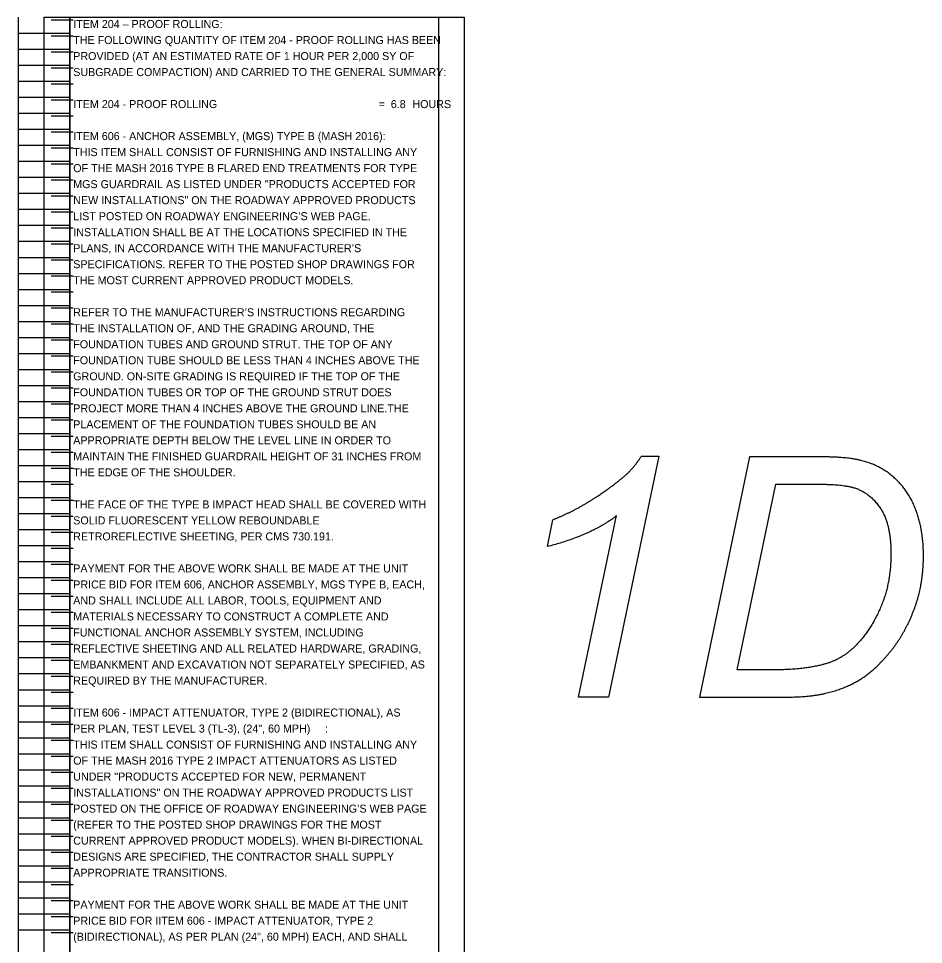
# Model space of a CAD drawing. Extents: x 12522 to 13018, y 1124 to 1902.
# Drawn here: x 12521.92 to 12537.74, y 1773.1 to 1789.29 of the extents above; entities that cross this region are included whole.
import ezdxf

# ---------------------------------------------------------------- set-up
doc = ezdxf.new("R2010")
doc.units = 0
for name, color, linetype in [('SC_Scratch1', 7, 'Continuous'), ('SH_Data', 7, 'Continuous'), ('SH_Text', 7, 'Continuous')]:
    doc.layers.add(name, color=color, linetype=linetype)

msp = doc.modelspace()

# ---------------------------------------------------------------- linework, layer by layer
at = {"layer": 'SC_Scratch1'}
for p, q in [((12521.919, 1769.151), (12521.919, 1789.311)), ((12522.876, 1789.261), (12522.492, 1789.261)), ((12522.819, 1769.151), (12522.819, 1789.311)), ((12522.819, 1789.311), (12522.819, 1769.151)), ((12521.919, 1789.031), (12522.819, 1789.031)), ((12522.876, 1788.981), (12522.492, 1788.981)), ((12521.919, 1788.751), (12522.819, 1788.751)), ((12522.876, 1788.701), (12522.492, 1788.701)), ((12521.919, 1788.471), (12522.819, 1788.471)), ((12522.876, 1788.421), (12522.492, 1788.421)), ((12521.919, 1788.191), (12522.819, 1788.191)), ((12522.876, 1788.141), (12522.492, 1788.141)), ((12521.919, 1787.911), (12522.819, 1787.911)), ((12522.876, 1787.861), (12522.492, 1787.861)), ((12521.919, 1787.631), (12522.819, 1787.631)), ((12522.876, 1787.581), (12522.492, 1787.581)), ((12521.919, 1787.351), (12522.819, 1787.351)), ((12522.876, 1787.301), (12522.492, 1787.301)), ((12521.919, 1787.071), (12522.819, 1787.071)), ((12522.876, 1787.021), (12522.492, 1787.021)), ((12521.919, 1786.791), (12522.819, 1786.791)), ((12522.876, 1786.741), (12522.492, 1786.741)), ((12521.919, 1786.511), (12522.819, 1786.511)), ((12522.876, 1786.461), (12522.492, 1786.461)), ((12521.919, 1786.231), (12522.819, 1786.231)), ((12522.876, 1786.181), (12522.492, 1786.181)), ((12521.919, 1785.951), (12522.819, 1785.951)), ((12522.876, 1785.901), (12522.492, 1785.901)), ((12521.919, 1785.671), (12522.819, 1785.671)), ((12522.876, 1785.621), (12522.492, 1785.621)), ((12521.919, 1785.391), (12522.819, 1785.391)), ((12522.876, 1785.341), (12522.492, 1785.341)), ((12521.919, 1785.111), (12522.819, 1785.111)), ((12522.876, 1785.061), (12522.492, 1785.061)), ((12521.919, 1784.831), (12522.819, 1784.831)), ((12522.876, 1784.781), (12522.492, 1784.781)), ((12521.919, 1784.551), (12522.819, 1784.551)), ((12522.876, 1784.501), (12522.492, 1784.501)), ((12521.919, 1784.271), (12522.819, 1784.271)), ((12522.876, 1784.221), (12522.492, 1784.221)), ((12521.919, 1783.991), (12522.819, 1783.991)), ((12522.876, 1783.941), (12522.492, 1783.941)), ((12521.919, 1783.711), (12522.819, 1783.711)), ((12522.876, 1783.661), (12522.492, 1783.661)), ((12521.919, 1783.431), (12522.819, 1783.431)), ((12522.876, 1783.381), (12522.492, 1783.381)), ((12521.919, 1783.151), (12522.819, 1783.151)), ((12522.876, 1783.101), (12522.492, 1783.101)), ((12521.919, 1782.871), (12522.819, 1782.871)), ((12522.876, 1782.821), (12522.492, 1782.821)), ((12521.919, 1782.591), (12522.819, 1782.591)), ((12522.876, 1782.541), (12522.492, 1782.541)), ((12521.919, 1782.311), (12522.819, 1782.311)), ((12522.876, 1782.261), (12522.492, 1782.261)), ((12521.919, 1782.031), (12522.819, 1782.031)), ((12522.876, 1781.981), (12522.492, 1781.981)), ((12521.919, 1781.751), (12522.819, 1781.751)), ((12522.876, 1781.701), (12522.492, 1781.701)), ((12521.919, 1781.471), (12522.819, 1781.471)), ((12522.876, 1781.421), (12522.492, 1781.421)), ((12521.919, 1781.191), (12522.819, 1781.191)), ((12522.876, 1781.141), (12522.492, 1781.141)), ((12521.919, 1780.911), (12522.819, 1780.911)), ((12522.876, 1780.861), (12522.492, 1780.861)), ((12521.919, 1780.631), (12522.819, 1780.631)), ((12522.876, 1780.581), (12522.492, 1780.581)), ((12531.166, 1780.052), (12531.263, 1780.523)), ((12521.919, 1780.351), (12522.819, 1780.351)), ((12522.876, 1780.301), (12522.492, 1780.301)), ((12521.919, 1780.071), (12522.819, 1780.071)), ((12522.876, 1780.021), (12522.492, 1780.021)), ((12521.919, 1779.791), (12522.819, 1779.791)), ((12522.876, 1779.741), (12522.492, 1779.741)), ((12521.919, 1779.511), (12522.819, 1779.511)), ((12522.876, 1779.461), (12522.492, 1779.461)), ((12521.919, 1779.231), (12522.819, 1779.231)), ((12522.876, 1779.181), (12522.492, 1779.181)), ((12521.919, 1778.951), (12522.819, 1778.951)), ((12522.876, 1778.901), (12522.492, 1778.901)), ((12521.919, 1778.671), (12522.819, 1778.671)), ((12522.876, 1778.621), (12522.492, 1778.621)), ((12521.919, 1778.391), (12522.819, 1778.391)), ((12522.876, 1778.341), (12522.492, 1778.341)), ((12521.919, 1778.111), (12522.819, 1778.111)), ((12522.876, 1778.061), (12522.492, 1778.061)), ((12521.919, 1777.831), (12522.819, 1777.831)), ((12522.876, 1777.781), (12522.492, 1777.781)), ((12521.919, 1777.551), (12522.819, 1777.551)), ((12522.876, 1777.501), (12522.492, 1777.501)), ((12521.919, 1777.271), (12522.819, 1777.271)), ((12522.876, 1777.221), (12522.492, 1777.221)), ((12521.919, 1776.991), (12522.819, 1776.991)), ((12522.876, 1776.941), (12522.492, 1776.941)), ((12521.919, 1776.711), (12522.819, 1776.711)), ((12522.876, 1776.661), (12522.492, 1776.661)), ((12521.919, 1776.431), (12522.819, 1776.431)), ((12522.876, 1776.381), (12522.492, 1776.381)), ((12521.919, 1776.151), (12522.819, 1776.151)), ((12522.876, 1776.101), (12522.492, 1776.101)), ((12521.919, 1775.871), (12522.819, 1775.871)), ((12522.876, 1775.821), (12522.492, 1775.821)), ((12521.919, 1775.591), (12522.819, 1775.591)), ((12522.876, 1775.541), (12522.492, 1775.541)), ((12521.919, 1775.311), (12522.819, 1775.311)), ((12522.876, 1775.261), (12522.492, 1775.261)), ((12521.919, 1775.031), (12522.819, 1775.031)), ((12522.876, 1774.981), (12522.492, 1774.981)), ((12521.919, 1774.751), (12522.819, 1774.751)), ((12522.876, 1774.701), (12522.492, 1774.701)), ((12521.919, 1774.471), (12522.819, 1774.471)), ((12522.876, 1774.421), (12522.492, 1774.421)), ((12521.919, 1774.191), (12522.819, 1774.191)), ((12522.876, 1774.141), (12522.492, 1774.141)), ((12521.919, 1773.911), (12522.819, 1773.911)), ((12522.876, 1773.861), (12522.492, 1773.861)), ((12521.919, 1773.631), (12522.819, 1773.631)), ((12522.876, 1773.581), (12522.492, 1773.581)), ((12521.919, 1773.351), (12522.819, 1773.351)), ((12522.876, 1773.301), (12522.492, 1773.301))]:
    msp.add_line(p, q, dxfattribs=at)
for points in [[(12522.369, 1789.311), (12529.709, 1789.311), (12529.709, 1769.151), (12522.369, 1769.151)], [(12522.819, 1789.311), (12529.259, 1789.311), (12529.259, 1769.151), (12522.819, 1769.151)]]:
    msp.add_lwpolyline(points, close=True, dxfattribs=at)
for points in [[(12532.811, 1781.637), (12533.111, 1781.637), (12532.234, 1777.421), (12531.712, 1777.421), (12532.375, 1780.594)], [(12535.966, 1781.621), (12534.699, 1781.621), (12533.822, 1777.421), (12535.335, 1777.421)], [(12535.147, 1777.898), (12534.481, 1777.898), (12535.159, 1781.144), (12535.903, 1781.144)]]:
    msp.add_lwpolyline(points, dxfattribs=at)
for points in [[(12532.593, 1781.36), (12532.707, 1781.474), (12532.811, 1781.637)], [(12536.663, 1781.555), (12536.422, 1781.621), (12535.966, 1781.621)], [(12537.25, 1781.238), (12537.007, 1781.466), (12536.663, 1781.555)], [(12532.027, 1780.926), (12532.404, 1781.174), (12532.593, 1781.36)], [(12535.903, 1781.144), (12536.334, 1781.144), (12536.538, 1781.078)], [(12537.617, 1780.67), (12537.494, 1781.011), (12537.25, 1781.238)], [(12536.538, 1781.078), (12536.814, 1780.989), (12536.992, 1780.716)], [(12531.263, 1780.523), (12531.65, 1780.677), (12532.027, 1780.926)], [(12536.992, 1780.716), (12537.171, 1780.442), (12537.171, 1779.932)], [(12537.74, 1779.905), (12537.74, 1780.329), (12537.617, 1780.67)], [(12532.375, 1780.594), (12531.945, 1780.256), (12531.166, 1780.052)], [(12537.171, 1779.932), (12537.171, 1779.474), (12537.04, 1779.114)], [(12537.587, 1778.981), (12537.74, 1779.398), (12537.74, 1779.905)], [(12537.04, 1779.114), (12536.909, 1778.755), (12536.691, 1778.474)], [(12537.186, 1778.247), (12537.434, 1778.564), (12537.587, 1778.981)], [(12536.691, 1778.474), (12536.525, 1778.262), (12536.321, 1778.133)], [(12536.667, 1777.752), (12536.938, 1777.931), (12537.186, 1778.247)], [(12536.321, 1778.133), (12536.166, 1778.033), (12535.948, 1777.981)], [(12535.948, 1777.981), (12535.597, 1777.898), (12535.147, 1777.898)], [(12536.026, 1777.487), (12536.396, 1777.573), (12536.667, 1777.752)], [(12535.335, 1777.421), (12535.745, 1777.421), (12536.026, 1777.487)]]:
    msp.add_open_spline(points, degree=2, dxfattribs=at)

# ---------------------------------------------------------------- texts
at = {"layer": 'SH_Data'}
for s, p in [('ITEM 204 – PROOF ROLLING:', (12522.876, 1789.121)), ('THE FOLLOWING QUANTITY OF ITEM 204 - PROOF ROLLING HAS BEEN ', (12522.876, 1788.841)), ('PROVIDED (AT AN ESTIMATED RATE OF 1 HOUR PER 2,000 SY OF ', (12522.876, 1788.561)), ('SUBGRADE COMPACTION) AND CARRIED TO THE GENERAL SUMMARY:', (12522.876, 1788.281))]:
    msp.add_text(s, height=0.14, dxfattribs=at).set_placement(p)
at = {"layer": 'SH_Text'}
for s, p in [('ITEM 204 - PROOF ROLLING', (12522.876, 1787.721)), (' =', (12528.164, 1787.721)), ('6.8', (12528.428, 1787.721)), ('HOURS', (12528.806, 1787.721)), ('ITEM 606 - ANCHOR ASSEMBLY, (MGS) TYPE B (MASH 2016):', (12522.876, 1787.161)), ('THIS ITEM SHALL CONSIST OF FURNISHING AND INSTALLING ANY ', (12522.876, 1786.881)), ('OF THE MASH 2016 TYPE B FLARED END TREATMENTS FOR TYPE ', (12522.876, 1786.601)), ('MGS GUARDRAIL AS LISTED UNDER "PRODUCTS ACCEPTED FOR ', (12522.876, 1786.321)), ('NEW INSTALLATIONS" ON THE ROADWAY APPROVED PRODUCTS ', (12522.876, 1786.041)), ('LIST POSTED ON ROADWAY ENGINEERING’S WEB PAGE. ', (12522.876, 1785.761)), ('INSTALLATION SHALL BE AT THE LOCATIONS SPECIFIED IN THE ', (12522.876, 1785.481)), ('PLANS, IN ACCORDANCE WITH THE MANUFACTURER’S ', (12522.876, 1785.201)), ('SPECIFICATIONS. REFER TO THE POSTED SHOP DRAWINGS FOR ', (12522.876, 1784.921)), ('THE MOST CURRENT APPROVED PRODUCT MODELS.', (12522.876, 1784.641)), ('REFER TO THE MANUFACTURER’S INSTRUCTIONS REGARDING ', (12522.876, 1784.081)), ('THE INSTALLATION OF, AND THE GRADING AROUND, THE ', (12522.876, 1783.801)), ('FOUNDATION TUBES AND GROUND STRUT. THE TOP OF ANY ', (12522.876, 1783.521)), ('FOUNDATION TUBE SHOULD BE LESS THAN 4 INCHES ABOVE THE ', (12522.876, 1783.241)), ('GROUND. ON-SITE GRADING IS REQUIRED IF THE TOP OF THE ', (12522.876, 1782.961)), ('FOUNDATION TUBES OR TOP OF THE GROUND STRUT DOES ', (12522.876, 1782.681)), ('PROJECT MORE THAN 4 INCHES ABOVE THE GROUND LINE.THE ', (12522.876, 1782.401)), ('PLACEMENT OF THE FOUNDATION TUBES SHOULD BE AN ', (12522.876, 1782.121)), ('APPROPRIATE DEPTH BELOW THE LEVEL LINE IN ORDER TO ', (12522.876, 1781.841)), ('MAINTAIN THE FINISHED GUARDRAIL HEIGHT OF 31 INCHES FROM ', (12522.876, 1781.561)), ('THE EDGE OF THE SHOULDER.', (12522.876, 1781.281)), ('THE FACE OF THE TYPE B IMPACT HEAD SHALL BE COVERED WITH ', (12522.876, 1780.721)), ('SOLID FLUORESCENT YELLOW REBOUNDABLE ', (12522.876, 1780.441)), ('RETROREFLECTIVE SHEETING, PER CMS 730.191.', (12522.876, 1780.161)), ('PAYMENT FOR THE ABOVE WORK SHALL BE MADE AT THE UNIT ', (12522.876, 1779.601)), ('PRICE BID FOR ITEM 606, ANCHOR ASSEMBLY, MGS TYPE B, EACH, ', (12522.876, 1779.321)), ('AND SHALL INCLUDE ALL LABOR, TOOLS, EQUIPMENT AND ', (12522.876, 1779.041)), ('MATERIALS NECESSARY TO CONSTRUCT A COMPLETE AND ', (12522.876, 1778.761)), ('FUNCTIONAL ANCHOR ASSEMBLY SYSTEM, INCLUDING ', (12522.876, 1778.481)), ('REFLECTIVE SHEETING AND ALL RELATED HARDWARE, GRADING, ', (12522.876, 1778.201)), ('EMBANKMENT AND EXCAVATION NOT SEPARATELY SPECIFIED, AS ', (12522.876, 1777.921)), ('REQUIRED BY THE MANUFACTURER.', (12522.876, 1777.641)), ('ITEM 606 - IMPACT ATTENUATOR, TYPE 2 (BIDIRECTIONAL), AS ', (12522.876, 1777.081)), ('PER PLAN, TEST LEVEL 3 (TL-3), (24", 60 MPH)', (12522.876, 1776.801)), (':', (12527.28, 1776.801)), ('THIS ITEM SHALL CONSIST OF FURNISHING AND INSTALLING ANY ', (12522.876, 1776.521)), ('OF THE MASH 2016 TYPE 2 IMPACT ATTENUATORS AS LISTED ', (12522.876, 1776.241)), ('UNDER "PRODUCTS ACCEPTED FOR NEW, PERMANENT ', (12522.876, 1775.961)), ('INSTALLATIONS" ON THE ROADWAY APPROVED PRODUCTS LIST ', (12522.876, 1775.681)), ('POSTED ON THE OFFICE OF ROADWAY ENGINEERING’S WEB PAGE ', (12522.876, 1775.401)), ('(REFER TO THE POSTED SHOP DRAWINGS FOR THE MOST ', (12522.876, 1775.121)), ('CURRENT APPROVED PRODUCT MODELS). WHEN BI-DIRECTIONAL ', (12522.876, 1774.841)), ('DESIGNS ARE SPECIFIED, THE CONTRACTOR SHALL SUPPLY ', (12522.876, 1774.561)), ('APPROPRIATE TRANSITIONS.', (12522.876, 1774.281)), ('PAYMENT FOR THE ABOVE WORK SHALL BE MADE AT THE UNIT ', (12522.876, 1773.721)), ('PRICE BID FOR IITEM 606 - IMPACT ATTENUATOR, TYPE 2 ', (12522.876, 1773.441)), ('(BIDIRECTIONAL), AS PER PLAN (24", 60 MPH) EACH, AND SHALL ', (12522.876, 1773.161))]:
    msp.add_text(s, height=0.14, dxfattribs=at).set_placement(p)

doc.saveas('drawing.dxf')
